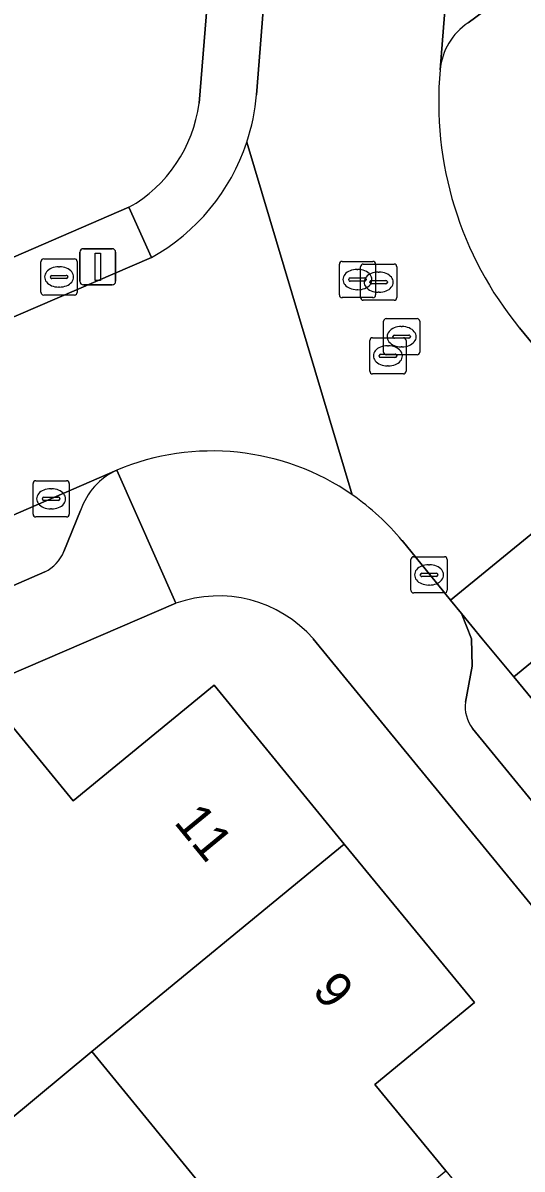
# Model space of a CAD drawing. Extents: x 157767 to 159172, y 387839 to 389425.
# Drawn here: x 158409.75 to 158423.55, y 388735.36 to 388767.01 of the extents above; entities that cross this region are included whole.
import ezdxf

# ---------------------------------------------------------------- set-up
doc = ezdxf.new("R2010")
doc.units = 0
for name, color, linetype in [('IMGEO_Brandkraan', 7, 'Continuous'), ('IMGEO_Erf', 7, 'Continuous'), ('IMGEO_Kolk', 7, 'Continuous'), ('IMGEO_Lichtmast', 7, 'Continuous'), ('IMGEO_Pand', 7, 'Continuous'), ('IMGEO_Pand_nummerreeks', 7, 'Continuous'), ('IMGEO_Parkeervlak_open', 7, 'Continuous'), ('IMGEO_Rijbaan_lokaal_open', 7, 'Continuous'), ('IMGEO_Rioolput', 7, 'Continuous'), ('IMGEO_Voetpad_open', 7, 'Continuous')]:
    doc.layers.add(name, color=color, linetype=linetype)

msp = doc.modelspace()

# ---------------------------------------------------------------- linework, layer by layer
at = {"layer": 'IMGEO_Brandkraan'}
for p, q in [((158410.329, 388760.493), (158411.181, 388760.493)), ((158410.254, 388759.567), (158410.254, 388760.419)), ((158410.742, 388760.273), (158410.767, 388760.273)), ((158411.255, 388760.419), (158411.255, 388759.567)), ((158410.513, 388759.987), (158410.513, 388759.999)), ((158410.951, 388759.95), (158410.553, 388759.95)), ((158410.556, 388760.036), (158410.954, 388760.036)), ((158410.997, 388759.999), (158410.997, 388759.987)), ((158410.765, 388759.713), (158410.74, 388759.713)), ((158411.181, 388759.493), (158410.329, 388759.493))]:
    msp.add_line(p, q, dxfattribs=at)
for points in [[(158410.329, 388760.493), (158411.181, 388760.493)], [(158410.254, 388759.567), (158410.254, 388760.419)], [(158411.255, 388760.419), (158411.255, 388759.567)], [(158411.181, 388759.493), (158410.329, 388759.493)]]:
    msp.add_lwpolyline(points, dxfattribs=at)
for centre, radius, start, end in [((158410.331, 388760.417), 0.0765, 91.552, 178.448), ((158410.331, 388760.417), 0.0765, 91.552, 178.448), ((158411.179, 388760.417), 0.0765, 1.552, 88.448), ((158411.179, 388760.417), 0.0765, 1.552, 88.448), ((158410.553, 388759.996), 0.0403, 85.8775, 175.7526), ((158410.55, 388759.986), 0.0366, 178.938, 274.7102), ((158410.954, 388759.993), 0.043, 264.8664, 352.4533), ((158410.958, 388759.998), 0.0386, 1.7309, 96.639), ((158410.331, 388759.569), 0.0765, 181.552, 268.448), ((158410.331, 388759.569), 0.0765, 181.552, 268.448), ((158411.179, 388759.569), 0.0765, 271.552, 358.448), ((158411.179, 388759.569), 0.0765, 271.552, 358.448)]:
    msp.add_arc(centre, radius, start, end, dxfattribs=at)
for centre, major_axis, ratio, start_param, end_param in [((158410.741, 388759.993), (-0.387, 0.002), 0.722429, 4.712389, 7.853982), ((158410.766, 388759.993), (-0.39, 0.002), 0.717154, 1.570796, 4.712389)]:
    msp.add_ellipse(centre, major_axis=major_axis, ratio=ratio, start_param=start_param, end_param=end_param, dxfattribs=at)
at = {"layer": 'IMGEO_Erf'}
for points in [[(158414.622, 388764.789), (158416.404, 388786.714)], [(158374.478, 388745.378), (158385.155, 388750), (158412.685, 388761.917)], [(158413.985, 388750.982), (158401.063, 388745.421), (158396.616, 388743.508), (158388.055, 388739.824), (158373.111, 388733.393), (158366.03, 388730.346), (158364.388, 388729.639), (158363.134, 388726.354), (158393.066, 388663.816)], [(158461.554, 388699.052), (158455.716, 388706.125), (158451.815, 388710.853), (158450.642, 388712.089), (158448.774, 388712.463), (158448.65, 388712.374), (158417.781, 388750)], [(158408.65, 388748.56), (158411.142, 388745.521), (158415.038, 388748.718), (158418.636, 388744.333), (158422.231, 388739.952), (158419.48, 388737.695), (158421.442, 388735.303), (158423.371, 388732.952), (158426.108, 388735.198), (158429.731, 388730.783), (158433.35, 388726.372), (158430.622, 388724.134), (158432.542, 388721.794), (158434.476, 388719.436), (158437.197, 388721.669), (158440.815, 388717.259), (158444.424, 388712.86), (158441.713, 388710.636), (158443.648, 388708.278)], [(158433.3, 388706.086), (158430.834, 388709.055), (158427.291, 388713.374), (158426.642, 388712.841), (158424.633, 388715.29), (158419.109, 388722.024), (158413.554, 388728.795), (158415.594, 388730.513), (158413.568, 388732.983), (158415.18, 388734.306), (158411.657, 388738.6), (158408.539, 388736.014)]]:
    msp.add_lwpolyline(points, dxfattribs=at)
for centre, radius, start, end in [((158410.776, 388765.294), 3.88, 299.4853, 352.5198), ((158415.156, 388747.681), 3.503, 41.46, 109.5318)]:
    msp.add_arc(centre, radius, start, end, dxfattribs=at)
at = {"layer": 'IMGEO_Kolk'}
for p, q in [((158410.034, 388753.44), (158410.034, 388754.292)), ((158410.109, 388754.366), (158410.961, 388754.366)), ((158410.522, 388754.146), (158410.547, 388754.146)), ((158411.035, 388754.292), (158411.035, 388753.44)), ((158410.293, 388753.86), (158410.293, 388753.872)), ((158410.336, 388753.909), (158410.734, 388753.909)), ((158410.777, 388753.872), (158410.777, 388753.86)), ((158410.731, 388753.823), (158410.333, 388753.823)), ((158410.545, 388753.586), (158410.52, 388753.586)), ((158410.961, 388753.366), (158410.109, 388753.366)), ((158420.554, 388752.265), (158421.406, 388752.265)), ((158420.479, 388751.339), (158420.479, 388752.191)), ((158420.967, 388752.045), (158420.992, 388752.045)), ((158421.48, 388752.191), (158421.48, 388751.339)), ((158420.738, 388751.759), (158420.738, 388751.771)), ((158421.176, 388751.722), (158420.778, 388751.722)), ((158420.781, 388751.808), (158421.179, 388751.808)), ((158421.222, 388751.771), (158421.222, 388751.759)), ((158420.99, 388751.485), (158420.965, 388751.485)), ((158421.406, 388751.265), (158420.554, 388751.265))]:
    msp.add_line(p, q, dxfattribs=at)
for points in [[(158410.034, 388753.44), (158410.034, 388754.292)], [(158410.109, 388754.366), (158410.961, 388754.366)], [(158411.035, 388754.292), (158411.035, 388753.44)], [(158410.961, 388753.366), (158410.109, 388753.366)], [(158420.554, 388752.265), (158421.406, 388752.265)], [(158420.479, 388751.339), (158420.479, 388752.191)], [(158421.48, 388752.191), (158421.48, 388751.339)], [(158421.406, 388751.265), (158420.554, 388751.265)]]:
    msp.add_lwpolyline(points, dxfattribs=at)
for centre, radius, start, end in [((158410.111, 388754.29), 0.0765, 91.552, 178.448), ((158410.111, 388754.29), 0.0765, 91.552, 178.448), ((158410.959, 388754.29), 0.0765, 1.552, 88.448), ((158410.959, 388754.29), 0.0765, 1.552, 88.448), ((158410.333, 388753.869), 0.0403, 85.8775, 175.7526), ((158410.33, 388753.859), 0.0366, 178.938, 274.7102), ((158410.734, 388753.866), 0.043, 264.8664, 352.4533), ((158410.738, 388753.871), 0.0386, 1.7309, 96.639), ((158410.111, 388753.442), 0.0765, 181.552, 268.448), ((158410.111, 388753.442), 0.0765, 181.552, 268.448), ((158410.959, 388753.442), 0.0765, 271.552, 358.448), ((158410.959, 388753.442), 0.0765, 271.552, 358.448), ((158420.556, 388752.189), 0.0765, 91.552, 178.448), ((158420.556, 388752.189), 0.0765, 91.552, 178.448), ((158421.404, 388752.189), 0.0765, 1.552, 88.448), ((158421.404, 388752.189), 0.0765, 1.552, 88.448), ((158420.778, 388751.768), 0.0403, 85.8775, 175.7526), ((158420.775, 388751.758), 0.0366, 178.938, 274.7102), ((158421.179, 388751.765), 0.043, 264.8664, 352.4533), ((158421.183, 388751.77), 0.0386, 1.7309, 96.639), ((158420.556, 388751.341), 0.0765, 181.552, 268.448), ((158420.556, 388751.341), 0.0765, 181.552, 268.448), ((158421.404, 388751.341), 0.0765, 271.552, 358.448), ((158421.404, 388751.341), 0.0765, 271.552, 358.448)]:
    msp.add_arc(centre, radius, start, end, dxfattribs=at)
for centre, major_axis, ratio, start_param, end_param in [((158410.521, 388753.866), (-0.387, 0.002), 0.722429, 4.712389, 7.853982), ((158410.546, 388753.866), (-0.39, 0.002), 0.717154, 1.570796, 4.712389), ((158420.966, 388751.765), (-0.387, 0.002), 0.722429, 4.712389, 7.853982), ((158420.991, 388751.765), (-0.39, 0.002), 0.717154, 1.570796, 4.712389)]:
    msp.add_ellipse(centre, major_axis=major_axis, ratio=ratio, start_param=start_param, end_param=end_param, dxfattribs=at)
at = {"layer": 'IMGEO_Lichtmast'}
for p, q in [((158411.327, 388759.873), (158411.327, 388760.673)), ((158411.327, 388760.673), (158411.327, 388759.873)), ((158411.427, 388760.773), (158412.217, 388760.773)), ((158412.217, 388760.773), (158411.427, 388760.773)), ((158412.317, 388760.673), (158412.317, 388759.873)), ((158412.317, 388759.873), (158412.317, 388760.673)), ((158412.217, 388759.773), (158411.427, 388759.773)), ((158411.427, 388759.773), (158412.217, 388759.773))]:
    msp.add_line(p, q, dxfattribs=at)
msp.add_lwpolyline([(158411.747, 388760.648), (158411.897, 388760.648), (158411.897, 388759.898), (158411.747, 388759.898), (158411.747, 388760.648)], dxfattribs=at)
for centre, start, end in [((158411.427, 388760.673), 90, 180), ((158411.427, 388760.673), 90, 180), ((158412.217, 388760.673), 0, 90), ((158412.217, 388760.673), 360, 90), ((158411.427, 388759.873), 180, 270), ((158411.427, 388759.873), 180, 270), ((158412.217, 388759.873), 270, 0), ((158412.217, 388759.873), 270, 0)]:
    msp.add_arc(centre, 0.1, start, end, dxfattribs=at)
at = {"layer": 'IMGEO_Pand'}
msp.add_lwpolyline([(158408.539, 388736.014), (158411.657, 388738.6), (158418.636, 388744.333), (158415.038, 388748.718), (158411.142, 388745.521), (158408.65, 388748.56), (158401.109, 388745.315), (158402.961, 388741.013)], dxfattribs=at)
msp.add_lwpolyline([(158418.636, 388744.333), (158411.657, 388738.6), (158415.18, 388734.306), (158413.568, 388732.983), (158415.594, 388730.513), (158421.442, 388735.303), (158419.48, 388737.695), (158422.231, 388739.952)], close=True, dxfattribs=at)
at = {"layer": 'IMGEO_Parkeervlak_open'}
for points in [[(158422.97, 388787.108), (158421.286, 388765.716)], [(158422.063, 388767.008), (158422.868, 388767.605)], [(158412.348, 388754.656), (158401.598, 388750), (158374.962, 388738.463)], [(158410.887, 388752.408), (158411.349, 388753.545)], [(158378.463, 388737.99), (158387.29, 388741.825), (158392.843, 388744.237), (158406.107, 388750), (158410.361, 388751.848)], [(158449.446, 388717.234), (158423.32, 388748.947), (158422.452, 388750), (158421.876, 388750.699), (158422.15, 388750), (158422.167, 388749.248), (158421.988, 388748.253)], [(158422.179, 388747.521), (158425.363, 388743.648), (158430.167, 388737.807), (158436.535, 388730.063), (158441.342, 388724.216), (158446.333, 388718.147)]]:
    msp.add_lwpolyline(points, dxfattribs=at)
for centre, radius, start, end in [((158423.007, 388765.561), 1.728, 123.1084, 174.8468), ((158413.116, 388752.961), 1.861, 114.3746, 161.7023), ((158409.882, 388752.825), 1.089, 296.1284, 337.458), ((158422.971, 388748.119), 0.992, 172.2089, 217.0392)]:
    msp.add_arc(centre, radius, start, end, dxfattribs=at)
at = {"layer": 'IMGEO_Rijbaan_lokaal_open'}
for points in [[(158418.013, 388787.872), (158417.754, 388784.59), (158417.398, 388780.061), (158416.213, 388765.021)], [(158421.286, 388765.716), (158422.97, 388787.108)], [(158415.943, 388763.712), (158418.858, 388753.976)], [(158418.858, 388753.976), (158415.943, 388763.712)], [(158413.307, 388760.529), (158408.621, 388758.511), (158400.423, 388754.963), (158396.938, 388753.454), (158388.957, 388750), (158387.724, 388749.466), (158384.255, 388747.965), (158375.026, 388743.97)], [(158420.233, 388752.71), (158421.025, 388751.738), (158421.576, 388751.066), (158426.414, 388755.029), (158426.187, 388755.304), (158423.481, 388758.583)], [(158374.322, 388738.192), (158374.962, 388738.463), (158401.598, 388750), (158412.348, 388754.656)]]:
    msp.add_lwpolyline(points, dxfattribs=at)
for points in [[(158423.32, 388748.947), (158424.6, 388750), (158428.149, 388752.921), (158426.414, 388755.029), (158421.576, 388751.066), (158421.876, 388750.699), (158422.452, 388750)], [(158463.622, 388709.845), (158463.485, 388710.004), (158451.545, 388724.505), (158444.697, 388732.823), (158430.554, 388750), (158428.149, 388752.921), (158424.6, 388750), (158423.32, 388748.947), (158449.446, 388717.234), (158457.606, 388707.285), (158462.008, 388702.338), (158466.402, 388706.763), (158466.177, 388707.004)]]:
    msp.add_lwpolyline(points, close=True, dxfattribs=at)
for centre, radius, start, end in [((158431.072, 388764.823), 9.827, 174.7873, 219.4215), ((158410.48, 388765.521), 5.755, 341.6768, 355.0139), ((158410.527, 388765.514), 5.708, 299.1466, 341.5937), ((158414.983, 388748.383), 6.804, 55.2863, 112.7873), ((158414.949, 388748.35), 6.851, 39.523, 55.2038)]:
    msp.add_arc(centre, radius, start, end, dxfattribs=at)
at = {"layer": 'IMGEO_Rioolput'}
for p, q in [((158418.5, 388759.495), (158418.5, 388760.347)), ((158418.575, 388760.421), (158419.427, 388760.421)), ((158418.988, 388760.201), (158419.013, 388760.201)), ((158419.087, 388759.422), (158419.087, 388760.274)), ((158419.162, 388760.348), (158420.014, 388760.348)), ((158419.501, 388760.347), (158419.501, 388759.495)), ((158420.088, 388760.274), (158420.088, 388759.422)), ((158418.759, 388759.915), (158418.759, 388759.927)), ((158419.197, 388759.878), (158418.799, 388759.878)), ((158418.802, 388759.964), (158419.2, 388759.964)), ((158419.243, 388759.927), (158419.243, 388759.915)), ((158419.346, 388759.842), (158419.346, 388759.854)), ((158419.389, 388759.891), (158419.787, 388759.891)), ((158419.575, 388760.128), (158419.6, 388760.128)), ((158419.83, 388759.854), (158419.83, 388759.842)), ((158419.011, 388759.641), (158418.986, 388759.641)), ((158419.784, 388759.805), (158419.386, 388759.805)), ((158419.598, 388759.568), (158419.573, 388759.568)), ((158419.427, 388759.421), (158418.575, 388759.421)), ((158420.014, 388759.348), (158419.162, 388759.348)), ((158419.721, 388757.917), (158419.721, 388758.769)), ((158419.796, 388758.843), (158420.648, 388758.843)), ((158420.209, 388758.623), (158420.234, 388758.623)), ((158420.722, 388758.769), (158420.722, 388757.917)), ((158419.417, 388758.315), (158420.269, 388758.315)), ((158419.98, 388758.337), (158419.98, 388758.349)), ((158420.418, 388758.3), (158420.02, 388758.3)), ((158420.023, 388758.386), (158420.421, 388758.386)), ((158420.464, 388758.349), (158420.464, 388758.337)), ((158419.342, 388757.389), (158419.342, 388758.241)), ((158419.83, 388758.095), (158419.855, 388758.095)), ((158420.232, 388758.063), (158420.207, 388758.063)), ((158420.343, 388758.241), (158420.343, 388757.389)), ((158419.601, 388757.809), (158419.601, 388757.821)), ((158420.039, 388757.772), (158419.641, 388757.772)), ((158419.644, 388757.858), (158420.042, 388757.858)), ((158420.648, 388757.843), (158419.796, 388757.843)), ((158420.085, 388757.821), (158420.085, 388757.809)), ((158420.269, 388757.315), (158419.417, 388757.315)), ((158419.853, 388757.535), (158419.828, 388757.535))]:
    msp.add_line(p, q, dxfattribs=at)
for points in [[(158418.5, 388759.495), (158418.5, 388760.347)], [(158418.575, 388760.421), (158419.427, 388760.421)], [(158419.087, 388759.422), (158419.087, 388760.274)], [(158419.162, 388760.348), (158420.014, 388760.348)], [(158419.501, 388760.347), (158419.501, 388759.495)], [(158420.088, 388760.274), (158420.088, 388759.422)], [(158419.427, 388759.421), (158418.575, 388759.421)], [(158420.014, 388759.348), (158419.162, 388759.348)], [(158419.721, 388757.917), (158419.721, 388758.769)], [(158419.796, 388758.843), (158420.648, 388758.843)], [(158420.722, 388758.769), (158420.722, 388757.917)], [(158419.417, 388758.315), (158420.269, 388758.315)], [(158419.342, 388757.389), (158419.342, 388758.241)], [(158420.343, 388758.241), (158420.343, 388757.389)], [(158420.648, 388757.843), (158419.796, 388757.843)], [(158420.269, 388757.315), (158419.417, 388757.315)]]:
    msp.add_lwpolyline(points, dxfattribs=at)
for centre, radius, start, end in [((158418.577, 388760.345), 0.0765, 91.552, 178.448), ((158418.577, 388760.345), 0.0765, 91.552, 178.448), ((158419.164, 388760.272), 0.0765, 91.552, 178.448), ((158419.164, 388760.272), 0.0765, 91.552, 178.448), ((158419.425, 388760.345), 0.0765, 1.552, 88.448), ((158419.425, 388760.345), 0.0765, 1.552, 88.448), ((158420.012, 388760.272), 0.0765, 1.552, 88.448), ((158420.012, 388760.272), 0.0765, 1.552, 88.448), ((158418.799, 388759.924), 0.0403, 85.8775, 175.7526), ((158418.796, 388759.914), 0.0366, 178.938, 274.7102), ((158419.2, 388759.921), 0.043, 264.8664, 352.4533), ((158419.204, 388759.926), 0.0386, 1.7309, 96.639), ((158419.386, 388759.851), 0.0403, 85.8775, 175.7526), ((158419.383, 388759.841), 0.0366, 178.938, 274.7102), ((158419.787, 388759.848), 0.043, 264.8664, 352.4533), ((158419.791, 388759.853), 0.0386, 1.7309, 96.639), ((158418.577, 388759.497), 0.0765, 181.552, 268.448), ((158418.577, 388759.497), 0.0765, 181.552, 268.448), ((158419.164, 388759.424), 0.0765, 181.552, 268.448), ((158419.164, 388759.424), 0.0765, 181.552, 268.448), ((158419.425, 388759.497), 0.0765, 271.552, 358.448), ((158419.425, 388759.497), 0.0765, 271.552, 358.448), ((158420.012, 388759.424), 0.0765, 271.552, 358.448), ((158420.012, 388759.424), 0.0765, 271.552, 358.448), ((158419.798, 388758.767), 0.0765, 91.552, 178.448), ((158419.798, 388758.767), 0.0765, 91.552, 178.448), ((158420.646, 388758.767), 0.0765, 1.552, 88.448), ((158420.646, 388758.767), 0.0765, 1.552, 88.448), ((158419.419, 388758.239), 0.0765, 91.552, 178.448), ((158419.419, 388758.239), 0.0765, 91.552, 178.448), ((158420.02, 388758.346), 0.0403, 85.8775, 175.7526), ((158420.017, 388758.336), 0.0366, 178.938, 274.7102), ((158420.267, 388758.239), 0.0765, 1.552, 88.448), ((158420.267, 388758.239), 0.0765, 1.552, 88.448), ((158420.421, 388758.343), 0.043, 264.8664, 352.4533), ((158420.425, 388758.348), 0.0386, 1.7309, 96.639), ((158419.641, 388757.818), 0.0403, 85.8775, 175.7526), ((158419.638, 388757.808), 0.0366, 178.938, 274.7102), ((158419.798, 388757.919), 0.0765, 181.552, 268.448), ((158419.798, 388757.919), 0.0765, 181.552, 268.448), ((158420.042, 388757.815), 0.043, 264.8664, 352.4533), ((158420.046, 388757.82), 0.0386, 1.7309, 96.639), ((158420.646, 388757.919), 0.0765, 271.552, 358.448), ((158420.646, 388757.919), 0.0765, 271.552, 358.448), ((158419.419, 388757.391), 0.0765, 181.552, 268.448), ((158419.419, 388757.391), 0.0765, 181.552, 268.448), ((158420.267, 388757.391), 0.0765, 271.552, 358.448), ((158420.267, 388757.391), 0.0765, 271.552, 358.448)]:
    msp.add_arc(centre, radius, start, end, dxfattribs=at)
for centre, major_axis, ratio, start_param, end_param in [((158418.987, 388759.921), (-0.387, 0.002), 0.722429, 4.712389, 7.853982), ((158419.012, 388759.921), (-0.39, 0.002), 0.717154, 1.570796, 4.712389), ((158419.574, 388759.848), (-0.387, 0.002), 0.722429, 4.712389, 7.853982), ((158419.599, 388759.848), (-0.39, 0.002), 0.717154, 1.570796, 4.712389), ((158420.208, 388758.343), (-0.387, 0.002), 0.722429, 4.712389, 7.853982), ((158420.233, 388758.343), (-0.39, 0.002), 0.717154, 1.570796, 4.712389), ((158419.829, 388757.815), (-0.387, 0.002), 0.722429, 4.712389, 7.853982), ((158419.854, 388757.815), (-0.39, 0.002), 0.717154, 1.570796, 4.712389)]:
    msp.add_ellipse(centre, major_axis=major_axis, ratio=ratio, start_param=start_param, end_param=end_param, dxfattribs=at)
at = {"layer": 'IMGEO_Voetpad_open'}
for points in [[(158416.213, 388765.021), (158417.398, 388780.061), (158416.9, 388780.1), (158417.257, 388784.629), (158417.754, 388784.59), (158418.013, 388787.872), (158417.52, 388787.95), (158418.111, 388791.658), (158418.604, 388791.58)], [(158416.917, 388790.902), (158416.404, 388786.714), (158414.622, 388764.789)], [(158422.868, 388767.605), (158422.063, 388767.008)], [(158408.621, 388758.511), (158413.307, 388760.529), (158412.685, 388761.917), (158385.155, 388750), (158374.478, 388745.378)], [(158412.685, 388761.917), (158413.307, 388760.529)], [(158352.834, 388760.853), (158357.51, 388750), (158363.182, 388736.836), (158366.03, 388730.346), (158373.111, 388733.393), (158388.055, 388739.824), (158396.616, 388743.508), (158401.063, 388745.421), (158413.985, 388750.982), (158412.348, 388754.656)], [(158423.481, 388758.583), (158426.187, 388755.304), (158426.414, 388755.029), (158428.149, 388752.921), (158430.554, 388750), (158444.697, 388732.823), (158445.5, 388733.484), (158452.348, 388725.166), (158451.545, 388724.505), (158463.485, 388710.004), (158463.622, 388709.845), (158463.993, 388710.179), (158466.548, 388707.338), (158466.177, 388707.004), (158466.402, 388706.763), (158468.399, 388704.685), (158473.539, 388699.621), (158473.897, 388699.981), (158476.377, 388697.511), (158476.032, 388697.164), (158477.888, 388695.335), (158479.268, 388693.947)], [(158412.348, 388754.656), (158413.985, 388750.982)], [(158411.349, 388753.545), (158410.887, 388752.408)], [(158421.988, 388748.253), (158422.167, 388749.248), (158422.15, 388750), (158421.876, 388750.699), (158421.576, 388751.066), (158421.025, 388751.738), (158420.233, 388752.71)], [(158410.361, 388751.848), (158406.107, 388750), (158392.843, 388744.237), (158393.042, 388743.779), (158387.489, 388741.367), (158387.29, 388741.825), (158378.463, 388737.99)], [(158417.781, 388750), (158448.65, 388712.374), (158448.774, 388712.463), (158450.642, 388712.089), (158451.815, 388710.853), (158455.716, 388706.125), (158461.554, 388699.052), (158470.343, 388688.401)], [(158446.333, 388718.147), (158441.342, 388724.216), (158440.956, 388723.899), (158436.149, 388729.746), (158436.535, 388730.063), (158430.167, 388737.807), (158429.781, 388737.49), (158424.977, 388743.331), (158425.363, 388743.648), (158422.179, 388747.521)]]:
    msp.add_lwpolyline(points, dxfattribs=at)
for centre, radius, start, end in [((158423.007, 388765.561), 1.728, 123.1084, 174.8468), ((158431.072, 388764.823), 9.827, 174.7873, 219.4215), ((158410.48, 388765.521), 5.755, 341.6768, 355.0139), ((158410.776, 388765.294), 3.88, 299.4853, 352.5198), ((158410.527, 388765.514), 5.708, 299.1466, 341.5937), ((158414.983, 388748.383), 6.804, 55.2863, 112.7873), ((158413.116, 388752.961), 1.861, 114.3746, 161.7023), ((158414.949, 388748.35), 6.851, 39.523, 55.2038), ((158409.882, 388752.825), 1.089, 296.1284, 337.458), ((158415.156, 388747.681), 3.503, 41.46, 109.5318), ((158422.971, 388748.119), 0.992, 172.2089, 217.0392)]:
    msp.add_arc(centre, radius, start, end, dxfattribs=at)

# ---------------------------------------------------------------- texts
at = {"layer": 'IMGEO_Pand_nummerreeks'}
for s, p in [('11', (158413.906, 388744.926)), ('9', (158417.723, 388740.275))]:
    msp.add_text(s, height=1, rotation=309.3708, dxfattribs=at).set_placement(p)

doc.saveas('drawing.dxf')
